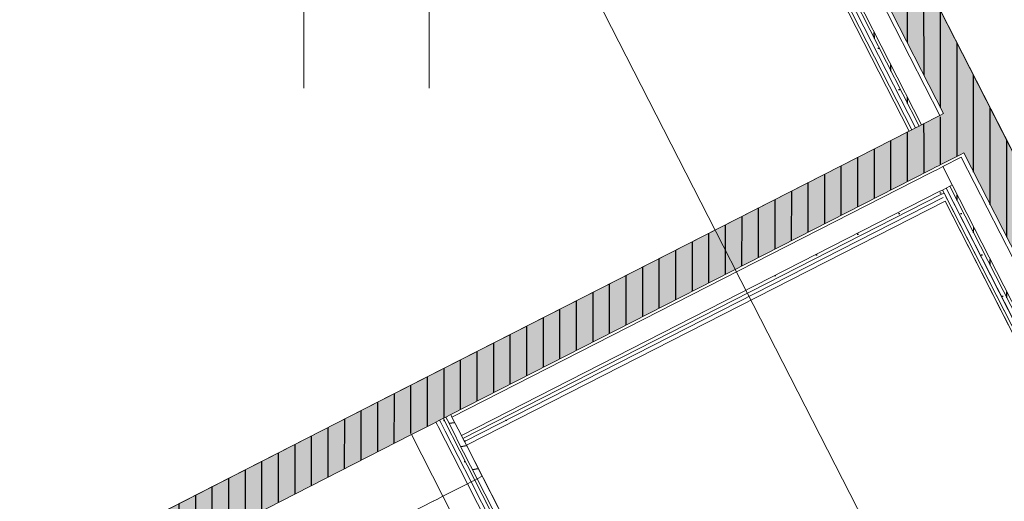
# Model space of a CAD drawing. Header units: metres. Extents: x 538891 to 1080079, y 6588829 to 13178720.
# Tile 525 of 1056: x 539906.66 to 539910.23, y 6589178.41 to 6589180.15. Entities that reach past the tile are written whole.
import ezdxf

# ---------------------------------------------------------------- set-up
doc = ezdxf.new("R2010")
doc.units = ezdxf.units.M
doc.header["$LTSCALE"] = 0.4
doc.header["$PDMODE"] = 1
doc.header["$PDSIZE"] = -2
doc.linetypes.add('Triple Dashed', pattern=[92.604163, 66.145831, -26.458332])
doc.layers.add('AR', color=7, linetype='Continuous')
doc.layers.add('GEO', color=7, linetype='Continuous')
pattern_1 = [(10, (0, 0), (-0.015628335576, 0.0886326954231), [])]
pattern_2 = [(0, (0, 0), (0, 0.075), [1e-05, -0.07499])]
pattern_3 = [(90, (0, 0), (-0.06, 0), [])]

# ---------------------------------------------------------------- blocks, each defined once
blk = doc.blocks.new('HEIN')
at = {"color": 7, "linetype": 'Continuous', "lineweight": 9}
for p, q in [((-0.4551, 0.7611), (-0.4551, -0.7611)), ((0.4551, 0.7611), (0.4551, -0.7611))]:
    blk.add_line(p, q, dxfattribs=at)

msp = doc.modelspace()

# ---------------------------------------------------------------- linework, layer by layer
at = {"layer": 'AR', "color": 9, "linetype": 'Continuous', "lineweight": 9, "true_color": 0xc9c5ab, "flags": 128}
for points in [[(539917.8947, 6589170.24), (539904.8747, 6589195.7494), (539902.8971, 6589199.6239), (539900.6615, 6589198.4828), (539902.639, 6589194.6083), (539907.6222, 6589184.845), (539915.6591, 6589169.0989)], [(539903.3845, 6589176.4302), (539906.8808, 6589178.2147), (539907.9733, 6589178.7723), (539909.8865, 6589179.7488), (539907.4846, 6589184.4548), (539905.7495, 6589183.5692), (539906.7569, 6589181.5954), (539901.99, 6589179.1624)], [(539906.0455, 6589171.2165), (539908.987, 6589172.7178), (539911.061, 6589173.7764), (539912.5476, 6589174.5352), (539910.0161, 6589179.495), (539908.281, 6589178.6094), (539909.2958, 6589176.6211), (539904.5288, 6589174.1881)]]:
    msp.add_lwpolyline(points, close=True, dxfattribs=at)
at = {"layer": 'AR', "color": 7, "linetype": 'Continuous', "lineweight": 9, "flags": 128}
for points in [[(539917.8947, 6589170.24), (539904.8747, 6589195.7494), (539902.8971, 6589199.6239), (539900.6615, 6589198.4828), (539902.639, 6589194.6083), (539907.6222, 6589184.845), (539915.6591, 6589169.0989)], [(539903.3845, 6589176.4302), (539906.8808, 6589178.2147), (539907.9733, 6589178.7723), (539909.8865, 6589179.7488), (539907.4846, 6589184.4548), (539905.7495, 6589183.5692), (539906.7569, 6589181.5954), (539901.99, 6589179.1624)], [(539906.0455, 6589171.2165), (539908.987, 6589172.7178), (539911.061, 6589173.7764), (539912.5476, 6589174.5352), (539910.0161, 6589179.495), (539908.281, 6589178.6094), (539909.2958, 6589176.6211), (539904.5288, 6589174.1881)]]:
    msp.add_lwpolyline(points, close=True, dxfattribs=at)
at = {"layer": 'AR', "color": 7, "linetype": 'Continuous', "lineweight": 5}
msp.add_point((539908.0089, 6589178.7905), dxfattribs=at)
msp.add_point((539908.0089, 6589178.7905), dxfattribs=at)

# ---------------------------------------------------------------- block references
at = {"layer": 'GEO', "color": 8, "true_color": 0x7d7d7d, "xscale": 0.5, "yscale": 0.5, "zscale": 0.5}
msp.add_blockref('HEIN', (539907.919, 6589180.2856), dxfattribs=at)

# ---------------------------------------------------------------- next in the draw order: wipeouts: each hides what was drawn before it
at = {"color": 255, "linetype": 'Continuous', "lineweight": 5}
for points in [[(539908.4961, 6589182.473), (539909.8865, 6589179.7488), (539909.8954, 6589179.7534), (539908.505, 6589182.4775)], [(539910.0161, 6589179.495), (539910.5677, 6589178.4143), (539910.5766, 6589178.4188), (539910.025, 6589179.4995)], [(539908.2667, 6589178.6189), (539908.281, 6589178.6094), (539908.2742, 6589178.6227)], [(539908.2036, 6589178.354), (539908.1736, 6589178.4128), (539908.1603, 6589178.406), (539908.1903, 6589178.3472)]]:
    msp.add_wipeout(points, dxfattribs=at).dxf.layer = 'AR'

# ---------------------------------------------------------------- next in the draw order: hatches: boundary and pattern name
at = {"layer": 'AR', "linetype": 'Continuous', "lineweight": 25, "true_color": 0x808080}
h = msp.add_hatch(dxfattribs=at)
h.set_pattern_fill('WOOD_0001_1', color=8, style=0, pattern_type=2)
h.set_pattern_definition(pattern_1)
h.paths.add_polyline_path([(539908.2667, 6589178.6189), (539908.281, 6589178.6094), (539908.2742, 6589178.6227)])

# ---------------------------------------------------------------- next in the draw order: wipeouts: each hides what was drawn before it
at = {"color": 255, "linetype": 'Continuous', "lineweight": 5}
for points in [[(539909.8954, 6589179.7534), (539909.9088, 6589179.7602), (539908.5184, 6589182.4844), (539908.505, 6589182.4775)], [(539910.0093, 6589179.5083), (539910.0161, 6589179.495), (539910.025, 6589179.4995), (539910.0182, 6589179.5129)], [(539908.2148, 6589178.3597), (539908.1848, 6589178.4185), (539908.1736, 6589178.4128), (539908.2036, 6589178.354)]]:
    msp.add_wipeout(points, dxfattribs=at).dxf.layer = 'AR'

# ---------------------------------------------------------------- next in the draw order: hatches: boundary and pattern name
at = {"layer": 'AR', "linetype": 'Continuous', "lineweight": 25, "true_color": 0x848484}
h = msp.add_hatch(dxfattribs=at)
h.set_pattern_fill('GYPSUM_0001', color=252, style=0, pattern_type=2)
h.set_pattern_definition(pattern_2)
h.paths.add_polyline_path([(539909.8954, 6589179.7534), (539909.9088, 6589179.7602), (539908.5184, 6589182.4844), (539908.505, 6589182.4775)])

# ---------------------------------------------------------------- next in the draw order: wipeouts: each hides what was drawn before it
at = {"color": 255, "linetype": 'Continuous', "lineweight": 5}
for points in [[(539910.0036, 6589179.5195), (539910.0093, 6589179.5083), (539910.0182, 6589179.5129), (539910.0125, 6589179.524)], [(539908.2685, 6589178.6339), (539908.2547, 6589178.6269), (539908.2667, 6589178.6189), (539908.2742, 6589178.6227)], [(539908.2259, 6589178.3654), (539908.1959, 6589178.4242), (539908.1848, 6589178.4185), (539908.2148, 6589178.3597)]]:
    msp.add_wipeout(points, dxfattribs=at).dxf.layer = 'AR'

# ---------------------------------------------------------------- next in the draw order: hatches: boundary and pattern name
at = {"layer": 'AR', "linetype": 'Continuous', "lineweight": 25, "true_color": 0x808080}
h = msp.add_hatch(dxfattribs=at)
h.set_pattern_fill('WOOD_0001_1', color=8, style=0, pattern_type=2)
h.set_pattern_definition(pattern_1)
h.paths.add_polyline_path([(539908.2685, 6589178.6339), (539908.2547, 6589178.6269), (539908.2667, 6589178.6189), (539908.2742, 6589178.6227)])

# ---------------------------------------------------------------- next in the draw order: wipeouts: each hides what was drawn before it
at = {"color": 255, "linetype": 'Continuous', "lineweight": 5}
for points in [[(539909.9221, 6589179.767), (539908.5317, 6589182.4912), (539908.5184, 6589182.4844), (539909.9088, 6589179.7602)], [(539910.0068, 6589179.5351), (539910.5766, 6589178.4188), (539910.5899, 6589178.4256), (539910.0202, 6589179.542)], [(539907.1334, 6589177.8078), (539908.1903, 6589178.3472), (539908.1603, 6589178.406), (539907.1034, 6589177.8666)]]:
    msp.add_wipeout(points, dxfattribs=at).dxf.layer = 'AR'

# ---------------------------------------------------------------- next in the draw order: hatches: boundary and pattern name
at = {"layer": 'AR', "linetype": 'Continuous', "lineweight": 25, "true_color": 0x848484}
h = msp.add_hatch(dxfattribs=at)
h.set_pattern_fill('GYPSUM_0001', color=252, style=0, pattern_type=2)
h.set_pattern_definition(pattern_2)
h.paths.add_polyline_path([(539909.9221, 6589179.767), (539908.5317, 6589182.4912), (539908.5184, 6589182.4844), (539909.9088, 6589179.7602)])
h = msp.add_hatch(dxfattribs=at)
h.set_pattern_fill('GYPSUM_0001', color=252, style=0, pattern_type=2)
h.set_pattern_definition(pattern_2)
h.paths.add_polyline_path([(539910.0068, 6589179.5351), (539910.5766, 6589178.4188), (539910.5899, 6589178.4256), (539910.0202, 6589179.542)])

# ---------------------------------------------------------------- next in the draw order: linework, layer by layer
at = {"layer": 'AR', "color": 7, "linetype": 'Continuous', "lineweight": 9}
for p, q in [((539908.0089, 6589178.7905), (539906.8808, 6589178.2147)), ((539908.1603, 6589178.406), (539907.1034, 6589177.8666)), ((539908.1736, 6589178.4128), (539908.1603, 6589178.406)), ((539908.1848, 6589178.4185), (539908.1736, 6589178.4128)), ((539908.1959, 6589178.4242), (539908.1848, 6589178.4185)), ((539908.2259, 6589178.3654), (539908.1959, 6589178.4242))]:
    msp.add_line(p, q, dxfattribs=at)
at = {"layer": 'AR', "color": 7, "linetype": 'Continuous', "lineweight": 5}
msp.add_point((539908.1736, 6589178.4128), dxfattribs=at)

# ---------------------------------------------------------------- next in the draw order: wipeouts: each hides what was drawn before it
at = {"color": 255, "linetype": 'Continuous', "lineweight": 5}
msp.add_wipeout([(539908.247, 6589178.632), (539908.2547, 6589178.6269), (539908.2685, 6589178.6339), (539908.2628, 6589178.645), (539908.245, 6589178.6359)], dxfattribs=at).dxf.layer = 'AR'

# ---------------------------------------------------------------- next in the draw order: hatches: boundary and pattern name
at = {"layer": 'AR', "linetype": 'Continuous', "lineweight": 25, "true_color": 0x808080}
h = msp.add_hatch(dxfattribs=at)
h.set_pattern_fill('WOOD_0001_1', color=8, style=0, pattern_type=2)
h.set_pattern_definition(pattern_1)
h.paths.add_polyline_path([(539908.247, 6589178.632), (539908.2547, 6589178.6269), (539908.2685, 6589178.6339), (539908.2628, 6589178.645), (539908.245, 6589178.6359)])

# ---------------------------------------------------------------- next in the draw order: wipeouts: each hides what was drawn before it
at = {"color": 255, "linetype": 'Continuous', "lineweight": 5}
for points in [[(539909.931, 6589179.7715), (539908.5406, 6589182.4957), (539908.5317, 6589182.4912), (539909.9221, 6589179.767)], [(539910.0202, 6589179.542), (539910.5899, 6589178.4256), (539910.6033, 6589178.4324), (539910.0335, 6589179.5488)]]:
    msp.add_wipeout(points, dxfattribs=at).dxf.layer = 'AR'

# ---------------------------------------------------------------- next in the draw order: hatches: boundary and pattern name
at = {"layer": 'AR', "linetype": 'Continuous', "lineweight": 25, "true_color": 0x848484}
h = msp.add_hatch(dxfattribs=at)
h.set_pattern_fill('PLYWOOD_0001', color=252, style=0, pattern_type=2)
h.set_pattern_definition(pattern_3)
h.paths.add_polyline_path([(539909.931, 6589179.7715), (539908.5406, 6589182.4957), (539908.5317, 6589182.4912), (539909.9221, 6589179.767)])
h = msp.add_hatch(dxfattribs=at)
h.set_pattern_fill('GYPSUM_0001', color=252, style=0, pattern_type=2)
h.set_pattern_definition(pattern_2)
h.paths.add_polyline_path([(539910.0202, 6589179.542), (539910.5899, 6589178.4256), (539910.6033, 6589178.4324), (539910.0335, 6589179.5488)])

# ---------------------------------------------------------------- next in the draw order: linework, layer by layer
at = {"layer": 'AR', "color": 7, "linetype": 'Continuous', "lineweight": 9}
msp.add_line((539909.8954, 6589179.7534), (539909.8865, 6589179.7488), dxfattribs=at)
msp.add_line((539909.8954, 6589179.7534), (539909.8865, 6589179.7488), dxfattribs=at)

# ---------------------------------------------------------------- next in the draw order: wipeouts: each hides what was drawn before it
at = {"color": 255, "linetype": 'Continuous', "lineweight": 5}
msp.add_wipeout([(539908.245, 6589178.6359), (539908.2428, 6589178.6348), (539908.247, 6589178.632)], dxfattribs=at).dxf.layer = 'AR'

# ---------------------------------------------------------------- next in the draw order: wipeouts: each hides what was drawn before it
for points in [[(539909.9978, 6589179.8056), (539908.6074, 6589182.5298), (539908.5406, 6589182.4957), (539909.931, 6589179.7715)], [(539910.0335, 6589179.5488), (539910.6033, 6589178.4324), (539910.6122, 6589178.437), (539910.0424, 6589179.5533)], [(539908.245, 6589178.6359), (539908.2628, 6589178.645), (539908.2287, 6589178.7118), (539908.2109, 6589178.7027)]]:
    msp.add_wipeout(points, dxfattribs=at).dxf.layer = 'AR'

# ---------------------------------------------------------------- next in the draw order: hatches: boundary and pattern name
at = {"layer": 'AR', "linetype": 'Continuous', "lineweight": 0, "true_color": 0xcccccc}
msp.add_hatch(color=254, dxfattribs=at).paths.add_polyline_path([(539910.1537, 6589179.8852), (539908.7633, 6589182.6094), (539908.6814, 6589182.5675), (539908.6208, 6589182.5366), (539910.0112, 6589179.8125)])
at = {"layer": 'AR', "linetype": 'Continuous', "lineweight": 25, "true_color": 0x848484}
h = msp.add_hatch(dxfattribs=at)
h.set_pattern_fill('PLYWOOD_0001', color=252, style=0, pattern_type=2)
h.set_pattern_definition(pattern_3)
h.paths.add_polyline_path([(539910.1537, 6589179.8852), (539908.7633, 6589182.6094), (539908.6814, 6589182.5675), (539908.6208, 6589182.5366), (539910.0112, 6589179.8125)])
h = msp.add_hatch(dxfattribs=at)
h.set_pattern_fill('PLYWOOD_0001', color=252, style=0, pattern_type=2)
h.set_pattern_definition(pattern_3)
h.paths.add_polyline_path([(539910.0335, 6589179.5488), (539910.6033, 6589178.4324), (539910.6122, 6589178.437), (539910.0424, 6589179.5533)])
at = {"layer": 'AR', "linetype": 'Continuous', "lineweight": 25, "true_color": 0x808080}
h = msp.add_hatch(dxfattribs=at)
h.set_pattern_fill('WOOD_0001_1', color=8, style=0, pattern_type=2)
h.set_pattern_definition(pattern_1)
h.paths.add_polyline_path([(539908.245, 6589178.6359), (539908.2628, 6589178.645), (539908.2287, 6589178.7118), (539908.2109, 6589178.7027)])

# ---------------------------------------------------------------- next in the draw order: linework, layer by layer
at = {"layer": 'AR', "color": 7, "linetype": 'Continuous', "lineweight": 9}
for p, q in [((539908.6074, 6589182.5298), (539909.9978, 6589179.8056)), ((539908.6208, 6589182.5366), (539910.0112, 6589179.8125)), ((539908.4961, 6589182.473), (539909.8865, 6589179.7488)), ((539908.505, 6589182.4775), (539909.8954, 6589179.7534)), ((539908.5184, 6589182.4844), (539909.9088, 6589179.7602)), ((539908.5317, 6589182.4912), (539909.9221, 6589179.767)), ((539908.5406, 6589182.4957), (539909.931, 6589179.7715)), ((539909.9978, 6589179.8056), (539909.931, 6589179.7715)), ((539909.9978, 6589179.8056), (539909.931, 6589179.7715)), ((539910.0112, 6589179.8125), (539909.9978, 6589179.8056)), ((539910.0112, 6589179.8125), (539909.9978, 6589179.8056)), ((539909.9088, 6589179.7602), (539909.8954, 6589179.7534)), ((539909.9088, 6589179.7602), (539909.8954, 6589179.7534)), ((539909.9221, 6589179.767), (539909.9088, 6589179.7602)), ((539909.9221, 6589179.767), (539909.9088, 6589179.7602)), ((539909.931, 6589179.7715), (539909.9221, 6589179.767)), ((539909.931, 6589179.7715), (539909.9221, 6589179.767))]:
    msp.add_line(p, q, dxfattribs=at)

# ---------------------------------------------------------------- next in the draw order: wipeouts: each hides what was drawn before it
at = {"color": 255, "linetype": 'Continuous', "lineweight": 5}
for points in [[(539910.0083, 6589179.6201), (539910.6122, 6589178.437), (539910.679, 6589178.4711), (539910.0751, 6589179.6542)], [(539908.23, 6589178.6433), (539908.2428, 6589178.6348), (539908.245, 6589178.6359), (539908.2109, 6589178.7027), (539908.202, 6589178.6982)]]:
    msp.add_wipeout(points, dxfattribs=at).dxf.layer = 'AR'

# ---------------------------------------------------------------- next in the draw order: hatches: boundary and pattern name
at = {"layer": 'AR', "linetype": 'Continuous', "lineweight": 25, "true_color": 0x848484}
h = msp.add_hatch(dxfattribs=at)
h.set_pattern_fill('PLYWOOD_0001', color=252, style=0, pattern_type=2)
h.set_pattern_definition(pattern_3)
h.paths.add_polyline_path([(539910.0112, 6589179.8125), (539910.0839, 6589179.67), (539910.2265, 6589179.7427), (539910.1537, 6589179.8852)])
h = msp.add_hatch(dxfattribs=at)
h.set_pattern_fill('PLYWOOD_0001', color=252, style=0, pattern_type=2)
h.set_pattern_definition(pattern_3)
h.paths.add_polyline_path([(539909.9978, 6589179.8056), (539910.0706, 6589179.6631), (539910.0839, 6589179.67), (539910.0112, 6589179.8125)])
at = {"layer": 'AR', "linetype": 'Continuous', "lineweight": 0, "true_color": 0xcccccc}
msp.add_hatch(color=254, dxfattribs=at).paths.add_polyline_path([(539910.7529, 6589178.5088), (539910.8349, 6589178.5506), (539910.2265, 6589179.7427), (539910.0839, 6589179.67), (539910.6924, 6589178.4779)])
at = {"layer": 'AR', "linetype": 'Continuous', "lineweight": 25, "true_color": 0x848484}
h = msp.add_hatch(dxfattribs=at)
h.set_pattern_fill('PLYWOOD_0001', color=252, style=0, pattern_type=2)
h.set_pattern_definition(pattern_3)
h.paths.add_polyline_path([(539910.7529, 6589178.5088), (539910.8349, 6589178.5506), (539910.2265, 6589179.7427), (539910.0839, 6589179.67), (539910.6924, 6589178.4779)])

# ---------------------------------------------------------------- next in the draw order: linework, layer by layer
at = {"layer": 'AR', "color": 7, "linetype": 'Continuous', "lineweight": 9}
for p, q in [((539910.8349, 6589178.5506), (539908.7633, 6589182.6094)), ((539910.0083, 6589179.6201), (539910.0751, 6589179.6542)), ((539910.0706, 6589179.6631), (539910.0839, 6589179.67)), ((539910.0706, 6589179.6631), (539910.0839, 6589179.67)), ((539910.0751, 6589179.6542), (539910.679, 6589178.4711)), ((539910.0839, 6589179.67), (539910.6924, 6589178.4779)), ((539910.0424, 6589179.5533), (539910.0083, 6589179.6201)), ((539910.0068, 6589179.5351), (539910.0202, 6589179.542)), ((539910.0202, 6589179.542), (539910.0335, 6589179.5488)), ((539910.0202, 6589179.542), (539910.5899, 6589178.4256)), ((539910.0335, 6589179.5488), (539910.0424, 6589179.5533)), ((539910.0335, 6589179.5488), (539910.6033, 6589178.4324)), ((539910.0424, 6589179.5533), (539910.6122, 6589178.437)), ((539910.0125, 6589179.524), (539910.0068, 6589179.5351)), ((539910.0125, 6589179.524), (539910.5766, 6589178.4188)), ((539910.0161, 6589179.495), (539910.5677, 6589178.4143))]:
    msp.add_line(p, q, dxfattribs=at)
at = {"layer": 'AR', "color": 254, "linetype": 'Continuous', "true_color": 0xcccccc}
for points in [[(539910.0112, 6589179.8125), (539910.0839, 6589179.67), (539910.1537, 6589179.8852), (539910.2265, 6589179.7427)], [(539909.9978, 6589179.8056), (539910.0706, 6589179.6631), (539910.0112, 6589179.8125), (539910.0839, 6589179.67)]]:
    msp.add_solid(points, dxfattribs=at)

# ---------------------------------------------------------------- next in the draw order: wipeouts: each hides what was drawn before it
at = {"color": 255, "linetype": 'Continuous', "lineweight": 5}
msp.add_wipeout([(539908.2045, 6589178.6603), (539908.23, 6589178.6433), (539908.202, 6589178.6982), (539908.1886, 6589178.6914)], dxfattribs=at).dxf.layer = 'AR'

# ---------------------------------------------------------------- next in the draw order: hatches: boundary and pattern name
at = {"layer": 'AR', "linetype": 'Continuous', "lineweight": 25, "true_color": 0x848484}
h = msp.add_hatch(dxfattribs=at)
h.set_pattern_fill('GYPSUM_0001', color=252, style=0, pattern_type=2)
h.set_pattern_definition(pattern_2)
h.paths.add_polyline_path([(539908.2045, 6589178.6603), (539908.23, 6589178.6433), (539908.202, 6589178.6982), (539908.1886, 6589178.6914)])

# ---------------------------------------------------------------- next in the draw order: wipeouts: each hides what was drawn before it
at = {"color": 255, "linetype": 'Continuous', "lineweight": 5}
msp.add_wipeout([(539909.9979, 6589179.5306), (539910.0036, 6589179.5195), (539910.0125, 6589179.524), (539910.0068, 6589179.5351)], dxfattribs=at).dxf.layer = 'AR'

# ---------------------------------------------------------------- next in the draw order: hatches: boundary and pattern name
at = {"layer": 'AR', "linetype": 'Continuous', "lineweight": 25, "true_color": 0x848484}
h = msp.add_hatch(dxfattribs=at)
h.set_pattern_fill('GYPSUM_0001', color=252, style=0, pattern_type=2)
h.set_pattern_definition(pattern_2)
h.paths.add_polyline_path([(539909.9979, 6589179.5306), (539910.0036, 6589179.5195), (539910.0125, 6589179.524), (539910.0068, 6589179.5351)])

# ---------------------------------------------------------------- next in the draw order: wipeouts: each hides what was drawn before it
at = {"color": 255, "linetype": 'Continuous', "lineweight": 5}
for points in [[(539908.179, 6589178.6773), (539908.2045, 6589178.6603), (539908.1886, 6589178.6914), (539908.1753, 6589178.6845)], [(539908.3384, 6589178.4969), (539908.281, 6589178.6094), (539908.247, 6589178.632), (539908.3206, 6589178.4878)]]:
    msp.add_wipeout(points, dxfattribs=at).dxf.layer = 'AR'

# ---------------------------------------------------------------- next in the draw order: hatches: boundary and pattern name
at = {"layer": 'AR', "linetype": 'Continuous', "lineweight": 25, "true_color": 0x848484}
h = msp.add_hatch(dxfattribs=at)
h.set_pattern_fill('GYPSUM_0001', color=252, style=0, pattern_type=2)
h.set_pattern_definition(pattern_2)
h.paths.add_polyline_path([(539908.179, 6589178.6773), (539908.2045, 6589178.6603), (539908.1886, 6589178.6914), (539908.1753, 6589178.6845)])
at = {"layer": 'AR', "linetype": 'Continuous', "lineweight": 25, "true_color": 0x808080}
h = msp.add_hatch(dxfattribs=at)
h.set_pattern_fill('WOOD_0001_1', color=8, style=0, pattern_type=2)
h.set_pattern_definition(pattern_1)
h.paths.add_polyline_path([(539908.3384, 6589178.4969), (539908.281, 6589178.6094), (539908.247, 6589178.632), (539908.3206, 6589178.4878)])

# ---------------------------------------------------------------- next in the draw order: wipeouts: each hides what was drawn before it
at = {"color": 255, "linetype": 'Continuous', "lineweight": 5}
msp.add_wipeout([(539909.9638, 6589179.5974), (539909.9979, 6589179.5306), (539910.0068, 6589179.5351), (539909.9727, 6589179.6019)], dxfattribs=at).dxf.layer = 'AR'

# ---------------------------------------------------------------- next in the draw order: hatches: boundary and pattern name
at = {"layer": 'AR', "linetype": 'Continuous', "lineweight": 25, "true_color": 0x848484}
h = msp.add_hatch(dxfattribs=at)
h.set_pattern_fill('PLYWOOD_0001', color=252, style=0, pattern_type=2)
h.set_pattern_definition(pattern_3)
h.paths.add_polyline_path([(539909.8865, 6589179.7488), (539909.9592, 6589179.6063), (539909.9682, 6589179.6109), (539909.8954, 6589179.7534)])

# ---------------------------------------------------------------- next in the draw order: linework, layer by layer
at = {"layer": 'AR', "color": 254, "linetype": 'Continuous', "true_color": 0xcccccc}
msp.add_solid([(539909.8865, 6589179.7488), (539909.9592, 6589179.6063), (539909.8954, 6589179.7534), (539909.9682, 6589179.6109)], dxfattribs=at)

# ---------------------------------------------------------------- next in the draw order: wipeouts: each hides what was drawn before it
at = {"color": 255, "linetype": 'Continuous', "lineweight": 5}
for points in [[(539908.2109, 6589178.7027), (539908.2287, 6589178.7118), (539908.2242, 6589178.7207), (539908.2064, 6589178.7116)], [(539908.1753, 6589178.6845), (539908.1712, 6589178.6825), (539908.179, 6589178.6773)], [(539908.3206, 6589178.4878), (539908.247, 6589178.632), (539908.23, 6589178.6433), (539908.3117, 6589178.4833)]]:
    msp.add_wipeout(points, dxfattribs=at).dxf.layer = 'AR'

# ---------------------------------------------------------------- next in the draw order: hatches: boundary and pattern name
at = {"layer": 'AR', "linetype": 'Continuous', "lineweight": 25, "true_color": 0x808080}
h = msp.add_hatch(dxfattribs=at)
h.set_pattern_fill('WOOD_0001_1', color=8, style=0, pattern_type=2)
h.set_pattern_definition(pattern_1)
h.paths.add_polyline_path([(539908.2109, 6589178.7027), (539908.2287, 6589178.7118), (539908.2242, 6589178.7207), (539908.2064, 6589178.7116)])

# ---------------------------------------------------------------- next in the draw order: wipeouts: each hides what was drawn before it
at = {"color": 255, "linetype": 'Continuous', "lineweight": 5}
for points in [[(539909.9727, 6589179.6019), (539910.0068, 6589179.5351), (539910.0202, 6589179.542), (539909.9861, 6589179.6088)], [(539908.3117, 6589178.4833), (539908.23, 6589178.6433), (539908.2045, 6589178.6603), (539908.2983, 6589178.4765)]]:
    msp.add_wipeout(points, dxfattribs=at).dxf.layer = 'AR'

# ---------------------------------------------------------------- next in the draw order: hatches: boundary and pattern name
at = {"layer": 'AR', "linetype": 'Continuous', "lineweight": 25, "true_color": 0x848484}
h = msp.add_hatch(dxfattribs=at)
h.set_pattern_fill('PLYWOOD_0001', color=252, style=0, pattern_type=2)
h.set_pattern_definition(pattern_3)
h.paths.add_polyline_path([(539909.8954, 6589179.7534), (539909.9682, 6589179.6109), (539909.9815, 6589179.6177), (539909.9088, 6589179.7602)])
h = msp.add_hatch(dxfattribs=at)
h.set_pattern_fill('GYPSUM_0001', color=252, style=0, pattern_type=2)
h.set_pattern_definition(pattern_2)
h.paths.add_polyline_path([(539908.3117, 6589178.4833), (539908.23, 6589178.6433), (539908.2045, 6589178.6603), (539908.2983, 6589178.4765)])

# ---------------------------------------------------------------- next in the draw order: linework, layer by layer
at = {"layer": 'AR', "color": 7, "linetype": 'Continuous', "lineweight": 9}
msp.add_line((539908.3384, 6589178.4969), (539908.3206, 6589178.4878), dxfattribs=at)
at = {"layer": 'AR', "color": 254, "linetype": 'Continuous', "true_color": 0xcccccc}
msp.add_solid([(539909.8954, 6589179.7534), (539909.9682, 6589179.6109), (539909.9088, 6589179.7602), (539909.9815, 6589179.6177)], dxfattribs=at)

# ---------------------------------------------------------------- next in the draw order: wipeouts: each hides what was drawn before it
at = {"color": 255, "linetype": 'Continuous', "lineweight": 5}
msp.add_wipeout([(539908.202, 6589178.6982), (539908.2109, 6589178.7027), (539908.2064, 6589178.7116), (539908.1975, 6589178.7071)], dxfattribs=at).dxf.layer = 'AR'

# ---------------------------------------------------------------- next in the draw order: linework, layer by layer
at = {"layer": 'AR', "color": 7, "linetype": 'Continuous', "lineweight": 9}
msp.add_line((539908.2242, 6589178.7207), (539908.2287, 6589178.7118), dxfattribs=at)

# ---------------------------------------------------------------- next in the draw order: wipeouts: each hides what was drawn before it
at = {"color": 255, "linetype": 'Continuous', "lineweight": 5}
for points in [[(539909.9861, 6589179.6088), (539910.0202, 6589179.542), (539910.0335, 6589179.5488), (539909.9994, 6589179.6156)], [(539908.1886, 6589178.6914), (539908.202, 6589178.6982), (539908.1975, 6589178.7071), (539908.1841, 6589178.7003)]]:
    msp.add_wipeout(points, dxfattribs=at).dxf.layer = 'AR'

# ---------------------------------------------------------------- next in the draw order: hatches: boundary and pattern name
at = {"layer": 'AR', "linetype": 'Continuous', "lineweight": 25, "true_color": 0x848484}
h = msp.add_hatch(dxfattribs=at)
h.set_pattern_fill('PLYWOOD_0001', color=252, style=0, pattern_type=2)
h.set_pattern_definition(pattern_3)
h.paths.add_polyline_path([(539909.9088, 6589179.7602), (539909.9815, 6589179.6177), (539909.9949, 6589179.6245), (539909.9221, 6589179.767)])
h = msp.add_hatch(dxfattribs=at)
h.set_pattern_fill('GYPSUM_0001', color=252, style=0, pattern_type=2)
h.set_pattern_definition(pattern_2)
h.paths.add_polyline_path([(539908.1886, 6589178.6914), (539908.202, 6589178.6982), (539908.1975, 6589178.7071), (539908.1841, 6589178.7003)])

# ---------------------------------------------------------------- next in the draw order: linework, layer by layer
at = {"layer": 'AR', "color": 254, "linetype": 'Continuous', "true_color": 0xcccccc}
msp.add_solid([(539909.9088, 6589179.7602), (539909.9815, 6589179.6177), (539909.9221, 6589179.767), (539909.9949, 6589179.6245)], dxfattribs=at)

# ---------------------------------------------------------------- next in the draw order: wipeouts: each hides what was drawn before it
at = {"color": 255, "linetype": 'Continuous', "lineweight": 5}
for points in [[(539909.9994, 6589179.6156), (539910.0335, 6589179.5488), (539910.0424, 6589179.5533), (539910.0083, 6589179.6201)], [(539908.1753, 6589178.6845), (539908.1886, 6589178.6914), (539908.1841, 6589178.7003), (539908.1707, 6589178.6934)]]:
    msp.add_wipeout(points, dxfattribs=at).dxf.layer = 'AR'

# ---------------------------------------------------------------- next in the draw order: hatches: boundary and pattern name
at = {"layer": 'AR', "linetype": 'Continuous', "lineweight": 25, "true_color": 0x848484}
h = msp.add_hatch(dxfattribs=at)
h.set_pattern_fill('PLYWOOD_0001', color=252, style=0, pattern_type=2)
h.set_pattern_definition(pattern_3)
h.paths.add_polyline_path([(539909.931, 6589179.7715), (539910.0038, 6589179.629), (539910.0706, 6589179.6631), (539909.9978, 6589179.8056)])
h = msp.add_hatch(dxfattribs=at)
h.set_pattern_fill('PLYWOOD_0001', color=252, style=0, pattern_type=2)
h.set_pattern_definition(pattern_3)
h.paths.add_polyline_path([(539909.9221, 6589179.767), (539909.9949, 6589179.6245), (539910.0038, 6589179.629), (539909.931, 6589179.7715)])
h = msp.add_hatch(dxfattribs=at)
h.set_pattern_fill('GYPSUM_0001', color=252, style=0, pattern_type=2)
h.set_pattern_definition(pattern_2)
h.paths.add_polyline_path([(539908.1753, 6589178.6845), (539908.1886, 6589178.6914), (539908.1841, 6589178.7003), (539908.1707, 6589178.6934)])

# ---------------------------------------------------------------- next in the draw order: linework, layer by layer
at = {"layer": 'AR', "color": 7, "linetype": 'Continuous', "lineweight": 9}
for p, q in [((539910.0038, 6589179.629), (539910.0706, 6589179.6631)), ((539910.0083, 6589179.6201), (539910.0751, 6589179.6542)), ((539909.9815, 6589179.6177), (539909.9949, 6589179.6245)), ((539909.9949, 6589179.6245), (539910.0038, 6589179.629)), ((539909.9994, 6589179.6156), (539910.0083, 6589179.6201)), ((539910.0335, 6589179.5488), (539910.0424, 6589179.5533)), ((539908.2242, 6589178.7207), (539908.2064, 6589178.7116)), ((539908.2064, 6589178.7116), (539908.1975, 6589178.7071)), ((539908.2064, 6589178.7116), (539908.1975, 6589178.7071))]:
    msp.add_line(p, q, dxfattribs=at)
at = {"layer": 'AR', "color": 254, "linetype": 'Continuous', "true_color": 0xcccccc}
for points in [[(539909.931, 6589179.7715), (539910.0038, 6589179.629), (539909.9978, 6589179.8056), (539910.0706, 6589179.6631)], [(539909.9221, 6589179.767), (539909.9949, 6589179.6245), (539909.931, 6589179.7715), (539910.0038, 6589179.629)]]:
    msp.add_solid(points, dxfattribs=at)

# ---------------------------------------------------------------- next in the draw order: wipeouts: each hides what was drawn before it
at = {"color": 255, "linetype": 'Continuous', "lineweight": 5}
msp.add_wipeout([(539908.1707, 6589178.6934), (539908.1617, 6589178.6888), (539908.1712, 6589178.6825), (539908.1753, 6589178.6845)], dxfattribs=at).dxf.layer = 'AR'

# ---------------------------------------------------------------- next in the draw order: wipeouts: each hides what was drawn before it
msp.add_wipeout([(539908.2983, 6589178.4765), (539908.2045, 6589178.6603), (539908.179, 6589178.6773), (539908.285, 6589178.4697)], dxfattribs=at).dxf.layer = 'AR'

# ---------------------------------------------------------------- next in the draw order: hatches: boundary and pattern name
at = {"layer": 'AR', "linetype": 'Continuous', "lineweight": 25, "true_color": 0x848484}
h = msp.add_hatch(dxfattribs=at)
h.set_pattern_fill('GYPSUM_0001', color=252, style=0, pattern_type=2)
h.set_pattern_definition(pattern_2)
h.paths.add_polyline_path([(539908.2983, 6589178.4765), (539908.2045, 6589178.6603), (539908.179, 6589178.6773), (539908.285, 6589178.4697)])

# ---------------------------------------------------------------- next in the draw order: linework, layer by layer
at = {"layer": 'AR', "color": 7, "linetype": 'Continuous', "lineweight": 9}
msp.add_line((539908.3206, 6589178.4878), (539908.3117, 6589178.4833), dxfattribs=at)

# ---------------------------------------------------------------- next in the draw order: wipeouts: each hides what was drawn before it
at = {"color": 255, "linetype": 'Continuous', "lineweight": 5}
msp.add_wipeout([(539908.0817, 6589178.648), (539908.1959, 6589178.4242), (539908.285, 6589178.4697), (539908.179, 6589178.6773), (539908.1617, 6589178.6888)], dxfattribs=at).dxf.layer = 'AR'

# ---------------------------------------------------------------- next in the draw order: hatches: boundary and pattern name
at = {"layer": 'AR', "linetype": 'Continuous', "lineweight": 25, "true_color": 0x848484}
h = msp.add_hatch(dxfattribs=at)
h.set_pattern_fill('PLYWOOD_0001', color=252, style=0, pattern_type=2)
h.set_pattern_definition(pattern_3)
h.paths.add_polyline_path([(539906.9536, 6589178.0722), (539908.0817, 6589178.648), (539908.0089, 6589178.7905), (539906.8808, 6589178.2147)])
h = msp.add_hatch(dxfattribs=at)
h.set_pattern_fill('PLYWOOD_0001', color=252, style=0, pattern_type=2)
h.set_pattern_definition(pattern_3)
h.paths.add_polyline_path([(539908.0817, 6589178.648), (539908.1617, 6589178.6888), (539908.0089, 6589178.7905)])

# ---------------------------------------------------------------- next in the draw order: linework, layer by layer
at = {"layer": 'AR', "color": 7, "linetype": 'Continuous', "lineweight": 9}
for p, q in [((539908.0817, 6589178.648), (539908.1617, 6589178.6888)), ((539908.0817, 6589178.648), (539908.1617, 6589178.6888)), ((539908.1707, 6589178.6934), (539908.1617, 6589178.6888)), ((539908.1707, 6589178.6934), (539908.1617, 6589178.6888)), ((539908.1841, 6589178.7003), (539908.1707, 6589178.6934)), ((539908.1841, 6589178.7003), (539908.1707, 6589178.6934)), ((539908.1707, 6589178.6934), (539908.1753, 6589178.6845)), ((539908.1975, 6589178.7071), (539908.1841, 6589178.7003)), ((539908.1975, 6589178.7071), (539908.1841, 6589178.7003)), ((539908.1841, 6589178.7003), (539908.1886, 6589178.6914)), ((539908.1886, 6589178.6914), (539908.2045, 6589178.6603)), ((539908.1975, 6589178.7071), (539908.202, 6589178.6982)), ((539908.202, 6589178.6982), (539908.23, 6589178.6433)), ((539908.2064, 6589178.7116), (539908.2109, 6589178.7027)), ((539908.2109, 6589178.7027), (539908.245, 6589178.6359)), ((539908.2287, 6589178.7118), (539908.2628, 6589178.645)), ((539908.1753, 6589178.6845), (539908.179, 6589178.6773)), ((539908.285, 6589178.4697), (539908.179, 6589178.6773)), ((539908.2983, 6589178.4765), (539908.2045, 6589178.6603)), ((539906.9536, 6589178.0722), (539908.0817, 6589178.648)), ((539908.0817, 6589178.648), (539908.1959, 6589178.4242)), ((539908.3117, 6589178.4833), (539908.23, 6589178.6433)), ((539908.245, 6589178.6359), (539908.247, 6589178.632)), ((539908.3206, 6589178.4878), (539908.247, 6589178.632)), ((539908.2628, 6589178.645), (539908.2685, 6589178.6339)), ((539908.2685, 6589178.6339), (539908.2742, 6589178.6227)), ((539908.2742, 6589178.6227), (539908.281, 6589178.6094)), ((539908.3384, 6589178.4969), (539908.281, 6589178.6094)), ((539908.2983, 6589178.4765), (539908.285, 6589178.4697)), ((539908.3117, 6589178.4833), (539908.2983, 6589178.4765)), ((539908.285, 6589178.4697), (539908.1959, 6589178.4242)), ((539908.1736, 6589178.4128), (539908.1603, 6589178.406)), ((539908.1603, 6589178.406), (539908.1736, 6589178.4128))]:
    msp.add_line(p, q, dxfattribs=at)
at = {"layer": 'AR', "color": 7, "linetype": 'Continuous', "lineweight": 5}
for p in [(539908.2742, 6589178.6227), (539908.1736, 6589178.4128)]:
    msp.add_point(p, dxfattribs=at)
at = {"layer": 'AR', "color": 254, "linetype": 'Continuous', "true_color": 0xcccccc}
for points in [[(539906.9536, 6589178.0722), (539908.0817, 6589178.648), (539906.8808, 6589178.2147), (539908.0089, 6589178.7905)], [(539908.0817, 6589178.648), (539908.1617, 6589178.6888), (539908.0089, 6589178.7905)]]:
    msp.add_solid(points, dxfattribs=at)

# ---------------------------------------------------------------- next in the draw order: wipeouts: each hides what was drawn before it
at = {"color": 255, "linetype": 'Continuous', "lineweight": 5}
for points in [[(539908.281, 6589178.6094), (539910.0161, 6589179.495), (539910.0093, 6589179.5083), (539908.2742, 6589178.6227)], [(539909.2867, 6589176.6389), (539908.3384, 6589178.4969), (539908.3206, 6589178.4878), (539909.2689, 6589176.6299)]]:
    msp.add_wipeout(points, dxfattribs=at).dxf.layer = 'AR'

# ---------------------------------------------------------------- next in the draw order: wipeouts: each hides what was drawn before it
for points in [[(539908.2742, 6589178.6227), (539910.0093, 6589179.5083), (539910.0036, 6589179.5195), (539908.2685, 6589178.6339)], [(539909.2644, 6589176.6388), (539908.3206, 6589178.4878), (539908.3117, 6589178.4833), (539909.2555, 6589176.6342)]]:
    msp.add_wipeout(points, dxfattribs=at).dxf.layer = 'AR'

# ---------------------------------------------------------------- next in the draw order: hatches: boundary and pattern name
at = {"layer": 'AR', "linetype": 'Continuous', "lineweight": 25, "true_color": 0x848484}
h = msp.add_hatch(dxfattribs=at)
h.set_pattern_fill('GYPSUM_0001', color=252, style=0, pattern_type=2)
h.set_pattern_definition(pattern_2)
h.paths.add_polyline_path([(539908.2742, 6589178.6227), (539910.0093, 6589179.5083), (539910.0036, 6589179.5195), (539908.2685, 6589178.6339)])

# ---------------------------------------------------------------- next in the draw order: wipeouts: each hides what was drawn before it
at = {"color": 255, "linetype": 'Continuous', "lineweight": 5}
msp.add_wipeout([(539909.2486, 6589176.6476), (539908.3117, 6589178.4833), (539908.2983, 6589178.4765), (539909.2353, 6589176.6408)], dxfattribs=at).dxf.layer = 'AR'

# ---------------------------------------------------------------- next in the draw order: hatches: boundary and pattern name
at = {"layer": 'AR', "linetype": 'Continuous', "lineweight": 25, "true_color": 0x848484}
h = msp.add_hatch(dxfattribs=at)
h.set_pattern_fill('GYPSUM_0001', color=252, style=0, pattern_type=2)
h.set_pattern_definition(pattern_2)
h.paths.add_polyline_path([(539909.2486, 6589176.6476), (539908.3117, 6589178.4833), (539908.2983, 6589178.4765), (539909.2353, 6589176.6408)])

# ---------------------------------------------------------------- next in the draw order: wipeouts: each hides what was drawn before it
at = {"color": 255, "linetype": 'Continuous', "lineweight": 5}
msp.add_wipeout([(539908.2685, 6589178.6339), (539910.0036, 6589179.5195), (539909.9979, 6589179.5306), (539908.2628, 6589178.645)], dxfattribs=at).dxf.layer = 'AR'

# ---------------------------------------------------------------- next in the draw order: hatches: boundary and pattern name
at = {"layer": 'AR', "linetype": 'Continuous', "lineweight": 25, "true_color": 0x848484}
h = msp.add_hatch(dxfattribs=at)
h.set_pattern_fill('GYPSUM_0001', color=252, style=0, pattern_type=2)
h.set_pattern_definition(pattern_2)
h.paths.add_polyline_path([(539908.2685, 6589178.6339), (539910.0036, 6589179.5195), (539909.9979, 6589179.5306), (539908.2628, 6589178.645)])

# ---------------------------------------------------------------- next in the draw order: linework, layer by layer
at = {"layer": 'AR', "color": 7, "linetype": 'Continuous', "lineweight": 9}
for p, q in [((539910.0202, 6589179.542), (539910.0335, 6589179.5488)), ((539908.2742, 6589178.6227), (539908.281, 6589178.6094))]:
    msp.add_line(p, q, dxfattribs=at)
at = {"layer": 'AR', "color": 7, "linetype": 'Continuous', "lineweight": 5}
msp.add_point((539908.2742, 6589178.6227), dxfattribs=at)

# ---------------------------------------------------------------- next in the draw order: wipeouts: each hides what was drawn before it
at = {"color": 255, "linetype": 'Continuous', "lineweight": 5}
msp.add_wipeout([(539909.2285, 6589176.6541), (539908.2983, 6589178.4765), (539908.285, 6589178.4697), (539909.2151, 6589176.6473)], dxfattribs=at).dxf.layer = 'AR'

# ---------------------------------------------------------------- next in the draw order: hatches: boundary and pattern name
at = {"layer": 'AR', "linetype": 'Continuous', "lineweight": 25, "true_color": 0x848484}
h = msp.add_hatch(dxfattribs=at)
h.set_pattern_fill('GYPSUM_0001', color=252, style=0, pattern_type=2)
h.set_pattern_definition(pattern_2)
h.paths.add_polyline_path([(539909.2285, 6589176.6541), (539908.2983, 6589178.4765), (539908.285, 6589178.4697), (539909.2151, 6589176.6473)])

# ---------------------------------------------------------------- next in the draw order: linework, layer by layer
at = {"layer": 'AR', "color": 7, "linetype": 'Continuous', "lineweight": 9}
msp.add_line((539908.3206, 6589178.4878), (539908.3384, 6589178.4969), dxfattribs=at)

# ---------------------------------------------------------------- next in the draw order: wipeouts: each hides what was drawn before it
at = {"color": 255, "linetype": 'Continuous', "lineweight": 5}
msp.add_wipeout([(539908.2628, 6589178.645), (539909.9979, 6589179.5306), (539909.9638, 6589179.5974), (539908.2287, 6589178.7118)], dxfattribs=at).dxf.layer = 'AR'

# ---------------------------------------------------------------- next in the draw order: hatches: boundary and pattern name
at = {"layer": 'AR', "linetype": 'Continuous', "lineweight": 25, "true_color": 0x848484}
h = msp.add_hatch(dxfattribs=at)
h.set_pattern_fill('PLYWOOD_0001', color=252, style=0, pattern_type=2)
h.set_pattern_definition(pattern_3)
h.paths.add_polyline_path([(539909.8865, 6589179.7488), (539908.0089, 6589178.7905), (539908.1617, 6589178.6888), (539909.9592, 6589179.6063)])

# ---------------------------------------------------------------- next in the draw order: linework, layer by layer
at = {"layer": 'AR', "color": 7, "linetype": 'Continuous', "lineweight": 9}
for p, q in [((539909.8865, 6589179.7488), (539908.0089, 6589178.7905)), ((539909.9682, 6589179.6109), (539909.9815, 6589179.6177)), ((539909.9861, 6589179.6088), (539909.9994, 6589179.6156)), ((539910.0424, 6589179.5533), (539910.0083, 6589179.6201)), ((539908.2242, 6589178.7207), (539909.9592, 6589179.6063)), ((539908.2287, 6589178.7118), (539909.9638, 6589179.5974)), ((539909.9592, 6589179.6063), (539909.9682, 6589179.6109)), ((539909.9638, 6589179.5974), (539909.9727, 6589179.6019)), ((539909.9727, 6589179.6019), (539909.9861, 6589179.6088)), ((539910.0068, 6589179.5351), (539910.0202, 6589179.542)), ((539908.2628, 6589178.645), (539909.9979, 6589179.5306)), ((539908.2685, 6589178.6339), (539910.0036, 6589179.5195)), ((539908.2742, 6589178.6227), (539910.0093, 6589179.5083)), ((539908.2742, 6589178.6227), (539910.0093, 6589179.5083)), ((539909.9979, 6589179.5306), (539910.0068, 6589179.5351)), ((539910.0036, 6589179.5195), (539910.0125, 6589179.524)), ((539910.0125, 6589179.524), (539910.0068, 6589179.5351)), ((539908.281, 6589178.6094), (539910.0161, 6589179.495)), ((539908.2242, 6589178.7207), (539908.2064, 6589178.7116)), ((539908.2242, 6589178.7207), (539908.2287, 6589178.7118)), ((539908.2287, 6589178.7118), (539908.2628, 6589178.645)), ((539908.2628, 6589178.645), (539908.2685, 6589178.6339)), ((539908.2685, 6589178.6339), (539908.2742, 6589178.6227))]:
    msp.add_line(p, q, dxfattribs=at)
at = {"layer": 'AR', "color": 254, "linetype": 'Continuous', "true_color": 0xcccccc}
msp.add_solid([(539909.8865, 6589179.7488), (539908.0089, 6589178.7905), (539909.9592, 6589179.6063), (539908.1617, 6589178.6888)], dxfattribs=at)

# ---------------------------------------------------------------- next in the draw order: wipeouts: each hides what was drawn before it
at = {"color": 255, "linetype": 'Continuous', "lineweight": 5}
msp.add_wipeout([(539909.1696, 6589176.7364), (539908.285, 6589178.4697), (539908.1959, 6589178.4242), (539909.0806, 6589176.6909)], dxfattribs=at).dxf.layer = 'AR'

# ---------------------------------------------------------------- next in the draw order: linework, layer by layer
at = {"layer": 'AR', "color": 7, "linetype": 'Continuous', "lineweight": 9}
for p, q in [((539908.285, 6589178.4697), (539908.2983, 6589178.4765)), ((539908.2983, 6589178.4765), (539908.3117, 6589178.4833)), ((539909.2285, 6589176.6541), (539908.2983, 6589178.4765)), ((539908.3117, 6589178.4833), (539908.3206, 6589178.4878)), ((539909.2486, 6589176.6476), (539908.3117, 6589178.4833)), ((539909.2644, 6589176.6388), (539908.3206, 6589178.4878)), ((539909.2867, 6589176.6389), (539908.3384, 6589178.4969)), ((539908.1959, 6589178.4242), (539908.285, 6589178.4697)), ((539909.1696, 6589176.7364), (539908.285, 6589178.4697)), ((539908.1848, 6589178.4185), (539908.1736, 6589178.4128)), ((539908.1736, 6589178.4128), (539908.1848, 6589178.4185)), ((539908.1959, 6589178.4242), (539908.1848, 6589178.4185)), ((539908.1848, 6589178.4185), (539908.1959, 6589178.4242)), ((539908.2259, 6589178.3654), (539908.1959, 6589178.4242))]:
    msp.add_line(p, q, dxfattribs=at)

# ---------------------------------------------------------------- next in the draw order: wipeouts: each hides what was drawn before it
at = {"color": 255, "linetype": 'Continuous', "lineweight": 5}
msp.add_wipeout([(539913.966, 6589178.5972), (539905.1419, 6589195.8858), (539905.133, 6589195.8812), (539913.9571, 6589178.5926)], dxfattribs=at).dxf.layer = 'AR'

# ---------------------------------------------------------------- next in the draw order: wipeouts: each hides what was drawn before it
msp.add_wipeout([(539913.9571, 6589178.5926), (539905.133, 6589195.8812), (539905.1196, 6589195.8744), (539913.9437, 6589178.5858)], dxfattribs=at).dxf.layer = 'AR'

# ---------------------------------------------------------------- next in the draw order: wipeouts: each hides what was drawn before it
msp.add_wipeout([(539913.9437, 6589178.5858), (539905.1196, 6589195.8744), (539905.1062, 6589195.8676), (539913.9304, 6589178.579)], dxfattribs=at).dxf.layer = 'AR'

# ---------------------------------------------------------------- next in the draw order: wipeouts: each hides what was drawn before it
msp.add_wipeout([(539913.9304, 6589178.579), (539905.1062, 6589195.8676), (539905.0973, 6589195.863), (539913.9215, 6589178.5744)], dxfattribs=at).dxf.layer = 'AR'

# ---------------------------------------------------------------- next in the draw order: wipeouts: each hides what was drawn before it
msp.add_wipeout([(539913.9215, 6589178.5744), (539905.0973, 6589195.863), (539905.0305, 6589195.8289), (539913.8546, 6589178.5403)], dxfattribs=at).dxf.layer = 'AR'

# ---------------------------------------------------------------- next in the draw order: linework, layer by layer
at = {"layer": 'AR', "color": 251, "linetype": 'Triple Dashed', "lineweight": 9, "true_color": 0x575757}
for p, q in [((539918.7007, 6589163.1395), (539877.8559, 6589243.1645)), ((539917.7299, 6589162.644), (539876.885, 6589242.669))]:
    msp.add_line(p, q, dxfattribs=at)
at = {"layer": 'AR', "color": 254, "linetype": 'Continuous', "true_color": 0xcccccc}
msp.add_solid([(539904.8747, 6589195.7494), (539913.6988, 6589178.4608), (539905.0172, 6589195.8221), (539913.8413, 6589178.5335)], dxfattribs=at)

doc.saveas('drawing.dxf')
